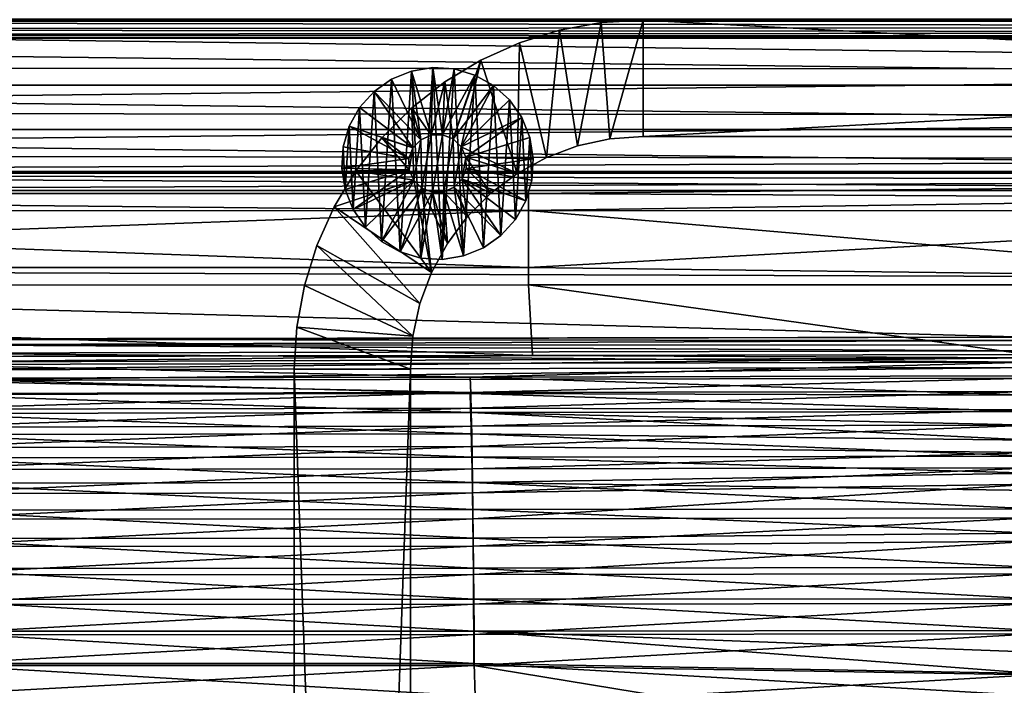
# Model space of a CAD drawing. Header units: metres. Extents: x -901 to 901, y -486 to 401.
# Tile 298 of 366: x 263 to 432, y 226 to 340. Entities that reach past the tile are written whole.
import ezdxf

# ---------------------------------------------------------------- set-up
doc = ezdxf.new("R2010")
doc.units = ezdxf.units.M

msp = doc.modelspace()

# ---------------------------------------------------------------- linework, layer by layer
at = {"layer": 'top0'}
for points in [[(0.734328, 339.827301, -29.544678), (699.821045, 339.827301, -29.544678), (0.734328, 389.60788, -0.803848)], [(699.821045, 339.827301, -29.544678), (700.734314, 389.60788, -0.803848), (0.734328, 389.60788, -0.803848)], [(699.821045, 340.363281, -33.032032), (699.821045, 339.873474, -34.248688), (0.734328, 340.140503, -33.411907)], [(0.734328, 340.140503, -33.411907), (699.821045, 339.873474, -34.248688), (0.734328, 339.873474, -34.248688)], [(0.734328, 331.784698, -85.378685), (0.734328, 339.873474, -34.248688), (665.571472, 331.578125, -86.723228)], [(0.734328, 339.873474, -34.248688), (699.821045, 339.873474, -34.248688), (665.571472, 331.578125, -86.723228)], [(699.821045, 338.761719, -30.328711), (0.734328, 339.827301, -29.544678), (0.734328, 338.448273, -30.640034)], [(699.821045, 338.761719, -30.328711), (699.821045, 339.827301, -29.544678), (0.734328, 339.827301, -29.544678)], [(699.821045, 337.89444, -31.327679), (699.821045, 338.761719, -30.328711), (0.734328, 338.448273, -30.640034)], [(699.821045, 337.89444, -31.327679), (0.734328, 338.448273, -30.640034), (0.734328, 337.447784, -32.089329)], [(699.821045, 337.267792, -32.492775), (699.821045, 337.89444, -31.327679), (0.734328, 337.447784, -32.089329)], [(699.821045, 337.267792, -32.492775), (0.734328, 337.447784, -32.089329), (0.734328, 336.912384, -33.767075)], [(699.821045, 336.912384, -33.767075), (699.821045, 337.267792, -32.492775), (0.734328, 336.912384, -33.767075)], [(699.821045, 336.912384, -33.767075), (0.734328, 336.912384, -33.767075), (666.453735, 328.820679, -84.915321)], [(0.734328, 336.912384, -33.767075), (0.734328, 328.82077, -84.914734), (666.453735, 328.820679, -84.915321)], [(0.734328, 331.784698, -85.378685), (665.571472, 331.578125, -86.723228), (0.734328, 324.139069, -136.580261)], [(665.571472, 331.578125, -86.723228), (630.554199, 323.576904, -140.468933), (0.734328, 324.139069, -136.580261)], [(666.453735, 328.820679, -84.915321), (0.734328, 328.82077, -84.914734), (633.091248, 321.170898, -136.144333)], [(0.734328, 328.82077, -84.914734), (0.734328, 321.171021, -136.143509), (633.091248, 321.170898, -136.144333)], [(0.734328, 324.139069, -136.580261), (630.554199, 323.576904, -140.468933), (0.734328, 316.937622, -187.84668)], [(630.554199, 323.576904, -140.468933), (595.541077, 316.06485, -194.287888), (0.734328, 316.937622, -187.84668)], [(633.091248, 321.170898, -136.144333), (0.734328, 321.171021, -136.143509), (599.733826, 313.965912, -187.435684)], [(0.734328, 321.171021, -136.143509), (0.734328, 313.966003, -187.435089), (599.733826, 313.965912, -187.435684)], [(0.734328, 316.937622, -187.84668), (595.541077, 316.06485, -194.287888), (0.734328, 313.707611, -211.955231)], [(595.541077, 316.06485, -194.287888), (584.056824, 313.707733, -211.954468), (0.734328, 313.707611, -211.955231)], [(599.733826, 313.965912, -187.435684), (0.734328, 313.966003, -187.435089), (584.056824, 310.73349, -211.562149)], [(0.734328, 313.966003, -187.435089), (0.734328, 310.733368, -211.562912), (584.056824, 310.73349, -211.562149)], [(0.734328, 313.707611, -211.955231), (584.056824, 313.707733, -211.954468), (578.034119, 312.492645, -221.222198)], [(578.034119, 312.492645, -221.222198), (0.734328, 310.181213, -239.17215), (0.734328, 313.707611, -211.955231)], [(350.282684, 310.181213, -239.17215), (0.734328, 310.181213, -239.17215), (578.034119, 312.492645, -221.222198)], [(560.528931, 309.042908, -248.173615), (350.282684, 310.181213, -239.17215), (578.034119, 312.492645, -221.222198)], [(584.056824, 310.73349, -211.562149), (0.734328, 310.733368, -211.562912), (350.282684, 307.274475, -238.791977)], [(0.734328, 310.733368, -211.562912), (0.734328, 307.200958, -238.782623), (350.282684, 307.274475, -238.791977)], [(0.734328, 297.506622, -341.928955), (0.734328, 310.181213, -239.17215), (350.282684, 297.506622, -341.928955)], [(0.734328, 310.181213, -239.17215), (350.282684, 310.181213, -239.17215), (350.282684, 297.506622, -341.928955)], [(566.378906, 307.201416, -238.782684), (584.056824, 310.73349, -211.562149), (350.282684, 307.274475, -238.791977)], [(350.282684, 297.506622, -341.928955), (350.282684, 310.181213, -239.17215), (560.528931, 309.042908, -248.173615)], [(490.487152, 295.774933, -356.032349), (350.282684, 297.506622, -341.928955), (560.528931, 309.042908, -248.173615)], [(350.282684, 307.274475, -238.791977), (0.734328, 307.200958, -238.782623), (0.734328, 294.452484, -341.553772)], [(0.734328, 294.452484, -341.553772), (350.282684, 294.523712, -341.562531), (350.282684, 307.274475, -238.791977)], [(350.282684, 294.523712, -341.562531), (499.646088, 294.489014, -341.558258), (350.282684, 307.274475, -238.791977)], [(350.282684, 307.274475, -238.791977), (499.646088, 294.489014, -341.558258), (566.378906, 307.201416, -238.782684)], [(0.734328, 284.889893, -444.684113), (0.734328, 297.506622, -341.928955), (436.16037, 285.503845, -439.683838)], [(436.16037, 285.503845, -439.683838), (0.734328, 297.506622, -341.928955), (490.487152, 295.774933, -356.032349)], [(0.734328, 297.506622, -341.928955), (350.282684, 297.506622, -341.928955), (490.487152, 295.774933, -356.032349)], [(350.97168, 282.3349, -440.876343), (350.282684, 294.523712, -341.562531), (0.734328, 294.452484, -341.553772)], [(0.734328, 281.912231, -444.318481), (350.97168, 282.3349, -440.876343), (0.734328, 294.452484, -341.553772)], [(350.97168, 282.3349, -440.876343), (436.16037, 282.526184, -439.318207), (350.282684, 294.523712, -341.562531)], [(436.16037, 282.526184, -439.318207), (499.646088, 294.489014, -341.558258), (350.282684, 294.523712, -341.562531)], [(243.830444, 285.09613, -443.004456), (0.734328, 284.889893, -444.684113), (436.16037, 285.503845, -439.683838)], [(243.715302, 284.163269, -448.52597), (243.830444, 285.09613, -443.004456), (436.232239, 284.926239, -443.441681)], [(436.232239, 284.926239, -443.441681), (436.302429, 284.139862, -447.084656), (243.715302, 284.163269, -448.52597)], [(243.830444, 285.09613, -443.004456), (436.16037, 285.503845, -439.683838), (436.232239, 284.926239, -443.441681)], [(243.79866, 282.737122, -453.956512), (243.715302, 284.163269, -448.52597), (436.372101, 283.138306, -450.674438)], [(243.715302, 284.163269, -448.52597), (436.302429, 284.139862, -447.084656), (436.372101, 283.138306, -450.674438)], [(243.79866, 282.737122, -453.956512), (436.372101, 283.138306, -450.674438), (436.476196, 281.219116, -455.983551)], [(0.734328, 281.912231, -444.318481), (51.480598, 281.912231, -444.318481), (350.97168, 282.3349, -440.876343)], [(51.480598, 281.912231, -444.318481), (126.357697, 281.947998, -444.027191), (350.97168, 282.3349, -440.876343)], [(350.97168, 282.3349, -440.876343), (126.357697, 281.947998, -444.027191), (201.232605, 282.042908, -443.254211)], [(350.97168, 282.3349, -440.876343), (201.232605, 282.042908, -443.254211), (243.720795, 281.230286, -447.896118)], [(350.97168, 282.3349, -440.876343), (243.720795, 281.230286, -447.896118), (436.228851, 281.975739, -442.898987)], [(436.228851, 281.975739, -442.898987), (243.720795, 281.230286, -447.896118), (243.800186, 279.872375, -453.066772)], [(243.880829, 280.831604, -459.247711), (243.79866, 282.737122, -453.956512), (436.476196, 281.219116, -455.983551)], [(436.361969, 280.273895, -449.782867), (436.228851, 281.975739, -442.898987), (243.800186, 279.872375, -453.066772)], [(243.880829, 280.831604, -459.247711), (436.476196, 281.219116, -455.983551), (340.261688, 278.630859, -462.819794)], [(436.476196, 281.219116, -455.983551), (436.577698, 278.829712, -461.098785), (340.261688, 278.630859, -462.819794)], [(436.16037, 282.526184, -439.318207), (350.97168, 282.3349, -440.876343), (436.228851, 281.975739, -442.898987)], [(436.361969, 280.273895, -449.782867), (243.800186, 279.872375, -453.066772), (243.878418, 278.058044, -458.104736)], [(436.46106, 278.446533, -454.837891), (436.361969, 280.273895, -449.782867), (243.878418, 278.058044, -458.104736)], [(243.880829, 280.831604, -459.247711), (340.261688, 278.630859, -462.819794), (243.961014, 278.460907, -464.348206)], [(436.46106, 278.446533, -454.837891), (243.878418, 278.058044, -458.104736), (340.249023, 275.971863, -461.430695)], [(340.249023, 275.971863, -461.430695), (243.878418, 278.058044, -458.104736), (243.954758, 275.800812, -462.961151)], [(243.961014, 278.460907, -464.348206), (340.261688, 278.630859, -462.819794), (340.352875, 275.800964, -467.68927)], [(244.038452, 275.641632, -469.209625), (243.961014, 278.460907, -464.348206), (340.352875, 275.800964, -467.68927)], [(436.557739, 276.171478, -459.708313), (436.46106, 278.446533, -454.837891), (340.249023, 275.971863, -461.430695)], [(340.261688, 278.630859, -462.819794), (436.577698, 278.829712, -461.098785), (436.690247, 275.525116, -466.688812)], [(340.352875, 275.800964, -467.68927), (340.261688, 278.630859, -462.819794), (436.690247, 275.525116, -466.688812)], [(436.557739, 276.171478, -459.708313), (340.249023, 275.971863, -461.430695), (340.335846, 273.277374, -466.067139)], [(436.664856, 273.025452, -465.030182), (436.557739, 276.171478, -459.708313), (340.335846, 273.277374, -466.067139)], [(340.249023, 275.971863, -461.430695), (243.954758, 275.800812, -462.961151), (244.028503, 273.116455, -467.589935)], [(340.335846, 273.277374, -466.067139), (340.249023, 275.971863, -461.430695), (244.028503, 273.116455, -467.589935)], [(244.038452, 275.641632, -469.209625), (340.352875, 275.800964, -467.68927), (340.440094, 272.546661, -472.281403)], [(244.112579, 272.399597, -473.795319), (244.038452, 275.641632, -469.209625), (340.440094, 272.546661, -472.281403)], [(340.440094, 272.546661, -472.281403), (340.352875, 275.800964, -467.68927), (436.769562, 272.730377, -470.571411)], [(340.352875, 275.800964, -467.68927), (436.690247, 275.525116, -466.688812), (436.769562, 272.730377, -470.571411)], [(340.335846, 273.277374, -466.067139), (244.028503, 273.116455, -467.589935), (244.099075, 270.029572, -471.956146)], [(340.418884, 270.178833, -470.439514), (340.335846, 273.277374, -466.067139), (244.099075, 270.029572, -471.956146)], [(436.664856, 273.025452, -465.030182), (340.335846, 273.277374, -466.067139), (340.418884, 270.178833, -470.439514)], [(436.740387, 270.364044, -468.727631), (436.664856, 273.025452, -465.030182), (340.418884, 270.178833, -470.439514)], [(436.769562, 272.730377, -470.571411), (436.828918, 270.352386, -473.442017), (340.440094, 272.546661, -472.281403)], [(244.112579, 272.399597, -473.795319), (340.440094, 272.546661, -472.281403), (340.522736, 268.896362, -476.562286)], [(244.182816, 268.762939, -478.071625), (244.112579, 272.399597, -473.795319), (340.522736, 268.896362, -476.562286)], [(340.522736, 268.896362, -476.562286), (340.440094, 272.546661, -472.281403), (436.885895, 267.807922, -476.166229)], [(340.440094, 272.546661, -472.281403), (436.828918, 270.352386, -473.442017), (436.885895, 267.807922, -476.166229)], [(340.418884, 270.178833, -470.439514), (244.099075, 270.029572, -471.956146), (244.165955, 266.566956, -476.027802)], [(340.497589, 266.703217, -474.515503), (340.418884, 270.178833, -470.439514), (244.165955, 266.566956, -476.027802)], [(436.740387, 270.364044, -468.727631), (340.418884, 270.178833, -470.439514), (340.497589, 266.703217, -474.515503)], [(436.851135, 265.679138, -474.052673), (436.740387, 270.364044, -468.727631), (340.497589, 266.703217, -474.515503)], [(244.182816, 268.762939, -478.071625), (340.522736, 268.896362, -476.562286), (340.600128, 264.878418, -480.498047)], [(244.248611, 264.759766, -482.004822), (244.182816, 268.762939, -478.071625), (340.600128, 264.878418, -480.498047)], [(340.600128, 264.878418, -480.498047), (340.522736, 268.896362, -476.562286), (436.941589, 265.041138, -478.792328)], [(340.522736, 268.896362, -476.562286), (436.885895, 267.807922, -476.166229), (436.941589, 265.041138, -478.792328)], [(340.497589, 266.703217, -474.515503), (244.165955, 266.566956, -476.027802), (244.228607, 262.755341, -479.772766)], [(340.571289, 262.877563, -478.262939), (340.497589, 266.703217, -474.515503), (244.228607, 262.755341, -479.772766)], [(436.851135, 265.679138, -474.052673), (340.497589, 266.703217, -474.515503), (340.571289, 262.877563, -478.262939)], [(244.248611, 264.759766, -482.004822), (340.600128, 264.878418, -480.498047), (340.671661, 260.522583, -484.056396)], [(244.309448, 260.419617, -485.562805), (244.248611, 264.759766, -482.004822), (340.671661, 260.522583, -484.056396)], [(436.904205, 263.042786, -476.555084), (436.851135, 265.679138, -474.052673), (340.571289, 262.877563, -478.262939)], [(340.600128, 264.878418, -480.498047), (436.941589, 265.041138, -478.792328), (436.994354, 262.11969, -481.24527)], [(340.671661, 260.522583, -484.056396), (340.600128, 264.878418, -480.498047), (436.994354, 262.11969, -481.24527)], [(340.571289, 262.877563, -478.262939), (244.228607, 262.755341, -479.772766), (244.28653, 258.622925, -483.160461)], [(340.639374, 258.730194, -481.65097), (340.571289, 262.877563, -478.262939), (244.28653, 258.622925, -483.160461)], [(436.904205, 263.042786, -476.555084), (340.571289, 262.877563, -478.262939), (340.639374, 258.730194, -481.65097)], [(436.954468, 260.258942, -478.892395), (436.904205, 263.042786, -476.555084), (340.639374, 258.730194, -481.65097)], [(436.994354, 262.11969, -481.24527), (437.042938, 259.125793, -483.466339), (340.671661, 260.522583, -484.056396)], [(244.309448, 260.419617, -485.562805), (340.671661, 260.522583, -484.056396), (340.736786, 255.864273, -487.211304)], [(244.364883, 255.777634, -488.719666), (244.309448, 260.419617, -485.562805), (340.736786, 255.864273, -487.211304)], [(436.954468, 260.258942, -478.892395), (340.639374, 258.730194, -481.65097), (340.701385, 254.294815, -484.654907)], [(340.736786, 255.864273, -487.211304), (340.671661, 260.522583, -484.056396), (437.088409, 256.005157, -485.505524)], [(340.671661, 260.522583, -484.056396), (437.042938, 259.125793, -483.466339), (437.088409, 256.005157, -485.505524)], [(437.043976, 254.439224, -482.946991), (436.954468, 260.258942, -478.892395), (340.701385, 254.294815, -484.654907)], [(340.639374, 258.730194, -481.65097), (244.28653, 258.622925, -483.160461), (244.33931, 254.203079, -486.16626)], [(340.701385, 254.294815, -484.654907), (340.639374, 258.730194, -481.65097), (244.33931, 254.203079, -486.16626)], [(244.364883, 255.777634, -488.719666), (340.736786, 255.864273, -487.211304), (340.795013, 250.940292, -489.938324)], [(244.414459, 250.8703, -491.45105), (244.364883, 255.777634, -488.719666), (340.795013, 250.940292, -489.938324)], [(340.736786, 255.864273, -487.211304), (437.088409, 256.005157, -485.505524), (437.141937, 251.831802, -487.844757)], [(340.795013, 250.940292, -489.938324), (340.736786, 255.864273, -487.211304), (437.141937, 251.831802, -487.844757)], [(340.701385, 254.294815, -484.654907), (244.33931, 254.203079, -486.16626), (244.38652, 249.530594, -488.766907)], [(340.756836, 249.606476, -487.251404), (340.701385, 254.294815, -484.654907), (244.38652, 249.530594, -488.766907)], [(437.043976, 254.439224, -482.946991), (340.701385, 254.294815, -484.654907), (340.756836, 249.606476, -487.251404)], [(437.094971, 250.464935, -485.174652), (437.043976, 254.439224, -482.946991), (340.756836, 249.606476, -487.251404)], [(244.414459, 250.8703, -491.45105), (340.795013, 250.940292, -489.938324), (340.845825, 245.78743, -492.212982)], [(244.457764, 245.734116, -493.732574), (244.414459, 250.8703, -491.45105), (340.845825, 245.78743, -492.212982)], [(340.795013, 250.940292, -489.938324), (437.141937, 251.831802, -487.844757), (437.205383, 245.904312, -490.498169)], [(340.845825, 245.78743, -492.212982), (340.795013, 250.940292, -489.938324), (437.205383, 245.904312, -490.498169)], [(340.756836, 249.606476, -487.251404), (244.38652, 249.530594, -488.766907), (244.42775, 244.640213, -490.93927)], [(340.805206, 244.700211, -489.417236), (340.756836, 249.606476, -487.251404), (244.42775, 244.640213, -490.93927)], [(437.094971, 250.464935, -485.174652), (340.756836, 249.606476, -487.251404), (340.805206, 244.700211, -489.417236)], [(437.155365, 244.821793, -487.700714), (437.094971, 250.464935, -485.174652), (340.805206, 244.700211, -489.417236)], [(244.457764, 245.734116, -493.732574), (340.845825, 245.78743, -492.212982), (340.888763, 240.44519, -494.01355)], [(244.494415, 240.408295, -495.542542), (244.457764, 245.734116, -493.732574), (340.888763, 240.44519, -494.01355)], [(340.845825, 245.78743, -492.212982), (437.205383, 245.904312, -490.498169), (437.251465, 240.551544, -492.295929)], [(340.888763, 240.44519, -494.01355), (340.845825, 245.78743, -492.212982), (437.251465, 240.551544, -492.295929)], [(340.805206, 244.700211, -489.417236), (244.42775, 244.640213, -490.93927), (244.462646, 239.569275, -492.662598)], [(340.846069, 239.613632, -491.131592), (340.805206, 244.700211, -489.417236), (244.462646, 239.569275, -492.662598)], [(437.155365, 244.821793, -487.700714), (340.805206, 244.700211, -489.417236), (340.846069, 239.613632, -491.131592)], [(437.199249, 239.725189, -489.412476), (437.155365, 244.821793, -487.700714), (340.846069, 239.613632, -491.131592)], [(340.888763, 240.44519, -494.01355), (437.251465, 240.551544, -492.295929), (437.288696, 235.059128, -493.604736)], [(340.846069, 239.613632, -491.131592), (244.462646, 239.569275, -492.662598), (244.490936, 234.365265, -493.926178)], [(340.87915, 234.394608, -492.38385), (340.846069, 239.613632, -491.131592), (244.490936, 234.365265, -493.926178)], [(244.494415, 240.408295, -495.542542), (340.888763, 240.44519, -494.01355), (340.923492, 234.963837, -495.328735)], [(244.524124, 234.942719, -496.869629), (244.494415, 240.408295, -495.542542), (340.923492, 234.963837, -495.328735)], [(437.199249, 239.725189, -489.412476), (340.846069, 239.613632, -491.131592), (340.87915, 234.394608, -492.38385)], [(437.234711, 234.495636, -490.6586), (437.199249, 239.725189, -489.412476), (340.87915, 234.394608, -492.38385)], [(340.923492, 234.963837, -495.328735), (340.888763, 240.44519, -494.01355), (437.288696, 235.059128, -493.604736)], [(340.87915, 234.394608, -492.38385), (244.490936, 234.365265, -493.926178), (244.512421, 229.078262, -494.721771)], [(340.904205, 229.093536, -493.165802), (340.87915, 234.394608, -492.38385), (244.512421, 229.078262, -494.721771)], [(244.524124, 234.942719, -496.869629), (340.923492, 234.963837, -495.328735), (340.949799, 229.396317, -496.149994)], [(244.546692, 229.389984, -497.7052), (244.524124, 234.942719, -496.869629), (340.949799, 229.396317, -496.149994)], [(437.234711, 234.495636, -490.6586), (340.87915, 234.394608, -492.38385), (340.904205, 229.093536, -493.165802)], [(437.268097, 227.462662, -491.574097), (437.234711, 234.495636, -490.6586), (340.904205, 229.093536, -493.165802)], [(437.288696, 235.059128, -493.604736), (437.308258, 231.378738, -494.195465), (340.923492, 234.963837, -495.328735)], [(340.949799, 229.396317, -496.149994), (340.923492, 234.963837, -495.328735), (437.323761, 227.669739, -494.566437)], [(340.923492, 234.963837, -495.328735), (437.308258, 231.378738, -494.195465), (437.323761, 227.669739, -494.566437)], [(340.904205, 229.093536, -493.165802), (244.512421, 229.078262, -494.721771), (244.527115, 223.826401, -495.064453)], [(372.984802, 223.770142, -492.901215), (340.904205, 229.093536, -493.165802), (244.527115, 223.826401, -495.064453)], [(340.949799, 229.396317, -496.149994), (341.090759, 223.79567, -496.466583), (244.546692, 229.389984, -497.7052)], [(341.090759, 223.79567, -496.466583), (244.761276, 223.802536, -498.037628), (244.546692, 229.389984, -497.7052)], [(437.268097, 227.462662, -491.574097), (340.904205, 229.093536, -493.165802), (372.984802, 223.770142, -492.901215)], [(437.323761, 227.669739, -494.566437), (437.335358, 223.870071, -494.717072), (340.949799, 229.396317, -496.149994)], [(437.335358, 223.870071, -494.717072), (341.090759, 223.79567, -496.466583), (340.949799, 229.396317, -496.149994)], [(437.279114, 223.842056, -491.717743), (437.268097, 227.462662, -491.574097), (372.984802, 223.770142, -492.901215)]]:
    msp.add_3dface(points, dxfattribs=at)
at = {"layer": 'top0123'}
for points in [[(355.631134, 338.256531, -540), (362.757874, 339.562561, -540), (358.720764, 318.37973, -540)], [(355.631134, 338.256531, -520), (362.757874, 339.562561, -520), (355.631134, 338.256531, -540)], [(362.757874, 339.562561, -520), (362.757874, 339.562561, -540), (355.631134, 338.256531, -540)], [(362.757874, 339.562561, -520), (355.631134, 338.256531, -520), (358.720764, 318.37973, -520)], [(362.757874, 339.562561, -540), (364.297455, 319.592865, -540), (358.720764, 318.37973, -540)], [(364.297455, 319.592865, -520), (362.757874, 339.562561, -520), (358.720764, 318.37973, -520)], [(362.757874, 339.562561, -540), (369.990051, 339.999969, -540), (364.297455, 319.592865, -540)], [(362.757874, 339.562561, -520), (369.990051, 339.999969, -520), (362.757874, 339.562561, -540)], [(369.990051, 339.999969, -520), (369.990051, 339.999969, -540), (362.757874, 339.562561, -540)], [(369.990051, 339.999969, -520), (362.757874, 339.562561, -520), (364.297455, 319.592865, -520)], [(369.990051, 339.999969, -540), (369.990051, 320, -540), (364.297455, 319.592865, -540)], [(369.990051, 320, -520), (369.990051, 339.999969, -520), (364.297455, 319.592865, -520)], [(369.990051, 320, -540), (369.990051, 339.999969, -540), (745.137268, 319.999969, -540)], [(369.990051, 339.999969, -540), (745.137268, 339.999969, -540), (745.137268, 319.999969, -540)], [(369.990051, 339.999969, -520), (745.137268, 339.999969, -520), (369.990051, 339.999969, -540)], [(745.137268, 339.999969, -520), (745.137268, 339.999969, -540), (369.990051, 339.999969, -540)], [(745.137268, 319.999969, -520), (745.137268, 339.999969, -520), (369.990051, 320, -520)], [(745.137268, 339.999969, -520), (369.990051, 339.999969, -520), (369.990051, 320, -520)], [(348.713776, 336.100983, -540), (355.631134, 338.256531, -540), (353.373474, 316.385284, -540)], [(348.713776, 336.100983, -520), (355.631134, 338.256531, -520), (348.713776, 336.100983, -540)], [(355.631134, 338.256531, -520), (355.631134, 338.256531, -540), (348.713776, 336.100983, -540)], [(355.631134, 338.256531, -520), (348.713776, 336.100983, -520), (353.373474, 316.385284, -520)], [(355.631134, 338.256531, -540), (358.720764, 318.37973, -540), (353.373474, 316.385284, -540)], [(358.720764, 318.37973, -520), (355.631134, 338.256531, -520), (353.373474, 316.385284, -520)], [(342.106659, 333.12738, -540), (348.713776, 336.100983, -540), (348.364441, 313.650146, -540)], [(342.106659, 333.12738, -520), (348.713776, 336.100983, -520), (342.106659, 333.12738, -540)], [(348.713776, 336.100983, -520), (348.713776, 336.100983, -540), (342.106659, 333.12738, -540)], [(348.713776, 336.100983, -520), (342.106659, 333.12738, -520), (348.364441, 313.650146, -520)], [(348.713776, 336.100983, -540), (353.373474, 316.385284, -540), (348.364441, 313.650146, -540)], [(353.373474, 316.385284, -520), (348.713776, 336.100983, -520), (348.364441, 313.650146, -520)], [(335.906189, 329.379059, -540), (342.106659, 333.12738, -540), (337.321014, 319.572021, -540)], [(335.906189, 329.379059, -520), (342.106659, 333.12738, -520), (335.906189, 329.379059, -540)], [(342.106659, 333.12738, -520), (342.106659, 333.12738, -540), (335.906189, 329.379059, -540)], [(342.106659, 333.12738, -520), (335.906189, 329.379059, -520), (337.321014, 319.572021, -520)], [(337.321014, 319.572021, -540), (342.106659, 333.12738, -540), (338.730194, 318.223022, -540)], [(342.106659, 333.12738, -520), (337.321014, 319.572021, -520), (338.730194, 318.223022, -520)], [(342.106659, 333.12738, -540), (348.364441, 313.650146, -540), (338.730194, 318.223022, -540)], [(348.364441, 313.650146, -520), (342.106659, 333.12738, -520), (338.730194, 318.223022, -520)], [(330.165863, 331.238647, -630.000183), (326.74353, 329.846008, -630.000183), (330.165863, 331.238647, -595.000183)], [(326.74353, 329.846008, -630.000183), (326.74353, 329.846008, -595.000183), (330.165863, 331.238647, -595.000183)], [(330.165863, 331.238647, -630.000183), (328.225555, 300.151001, -630.000183), (326.74353, 329.846008, -630.000183)], [(330.165863, 331.238647, -595.000183), (326.74353, 329.846008, -595.000183), (331.767059, 319.450836, -595)], [(331.769531, 299.106018, -630.000183), (328.225555, 300.151001, -630.000183), (330.165863, 331.238647, -630.000183)], [(333.812256, 331.834839, -630.000183), (330.165863, 331.238647, -630.000183), (333.812256, 331.834839, -595.000183)], [(330.165863, 331.238647, -630.000183), (330.165863, 331.238647, -595.000183), (333.812256, 331.834839, -595.000183)], [(333.812256, 331.834839, -630.000183), (331.769531, 299.106018, -630.000183), (330.165863, 331.238647, -630.000183)], [(333.812256, 331.834839, -595.000183), (330.165863, 331.238647, -595.000183), (333.552612, 320.236481, -595)], [(333.552612, 320.236481, -595), (330.165863, 331.238647, -595.000183), (331.767059, 319.450836, -595)], [(335.457184, 298.875854, -630.000183), (331.769531, 299.106018, -630.000183), (333.812256, 331.834839, -630.000183)], [(335.502899, 320.279053, -595), (333.812256, 331.834839, -595.000183), (333.552612, 320.236481, -595)], [(337.499908, 331.604675, -630.000183), (333.812256, 331.834839, -630.000183), (337.499908, 331.604675, -595.000183)], [(333.812256, 331.834839, -630.000183), (333.812256, 331.834839, -595.000183), (337.499908, 331.604675, -595.000183)], [(337.499908, 331.604675, -630.000183), (335.457184, 298.875854, -630.000183), (333.812256, 331.834839, -630.000183)], [(335.502899, 320.279053, -595), (337.499908, 331.604675, -595.000183), (333.812256, 331.834839, -595.000183)], [(339.103577, 299.472046, -630.000183), (335.457184, 298.875854, -630.000183), (337.499908, 331.604675, -630.000183)], [(341.043884, 330.559723, -595.000183), (337.499908, 331.604675, -595.000183), (335.502899, 320.279053, -595)], [(337.321014, 319.572021, -595), (341.043884, 330.559723, -595.000183), (335.502899, 320.279053, -595)], [(344.266479, 328.752319, -595.000183), (341.043884, 330.559723, -595.000183), (337.321014, 319.572021, -595)], [(341.043884, 330.559723, -630.000183), (337.499908, 331.604675, -630.000183), (341.043884, 330.559723, -595.000183)], [(337.499908, 331.604675, -630.000183), (337.499908, 331.604675, -595.000183), (341.043884, 330.559723, -595.000183)], [(341.043884, 330.559723, -630.000183), (339.103577, 299.472046, -630.000183), (337.499908, 331.604675, -630.000183)], [(342.525909, 300.864685, -630.000183), (339.103577, 299.472046, -630.000183), (341.043884, 330.559723, -630.000183)], [(344.266479, 328.752319, -630.000183), (341.043884, 330.559723, -630.000183), (344.266479, 328.752319, -595.000183)], [(341.043884, 330.559723, -630.000183), (341.043884, 330.559723, -595.000183), (344.266479, 328.752319, -595.000183)], [(344.266479, 328.752319, -630.000183), (342.525909, 300.864685, -630.000183), (341.043884, 330.559723, -630.000183)], [(326.74353, 329.846008, -630.000183), (323.716919, 327.726746, -630.000183), (326.74353, 329.846008, -595.000183)], [(323.716919, 327.726746, -630.000183), (323.716919, 327.726746, -595.000183), (326.74353, 329.846008, -595.000183)], [(326.74353, 329.846008, -630.000183), (325.00296, 301.958374, -630.000183), (323.716919, 327.726746, -630.000183)], [(331.767059, 319.450836, -595), (326.74353, 329.846008, -595.000183), (323.716919, 327.726746, -595.000183)], [(328.225555, 300.151001, -630.000183), (325.00296, 301.958374, -630.000183), (326.74353, 329.846008, -630.000183)], [(330.202698, 324.910645, -540), (335.906189, 329.379059, -540), (333.552612, 320.236481, -540)], [(330.202698, 324.910645, -520), (335.906189, 329.379059, -520), (330.202698, 324.910645, -540)], [(335.906189, 329.379059, -520), (335.906189, 329.379059, -540), (330.202698, 324.910645, -540)], [(335.906189, 329.379059, -520), (330.202698, 324.910645, -520), (333.552612, 320.236481, -520)], [(335.906189, 329.379059, -540), (335.502899, 320.279053, -540), (333.552612, 320.236481, -540)], [(335.502899, 320.279053, -520), (335.906189, 329.379059, -520), (333.552612, 320.236481, -520)], [(335.502899, 320.279053, -540), (335.906189, 329.379059, -540), (337.321014, 319.572021, -540)], [(335.906189, 329.379059, -520), (335.502899, 320.279053, -520), (337.321014, 319.572021, -520)], [(338.730194, 318.223022, -595), (344.266479, 328.752319, -595.000183), (337.321014, 319.572021, -595)], [(338.730194, 318.223022, -595), (347.006104, 326.273163, -595.000183), (344.266479, 328.752319, -595.000183)], [(345.552551, 302.983978, -630.000183), (342.525909, 300.864685, -630.000183), (344.266479, 328.752319, -630.000183)], [(347.006104, 326.273163, -630.000183), (344.266479, 328.752319, -630.000183), (347.006104, 326.273163, -595.000183)], [(344.266479, 328.752319, -630.000183), (344.266479, 328.752319, -595.000183), (347.006104, 326.273163, -595.000183)], [(347.006104, 326.273163, -630.000183), (345.552551, 302.983978, -630.000183), (344.266479, 328.752319, -630.000183)], [(323.716919, 327.726746, -630.000183), (321.237732, 324.987122, -630.000183), (323.716919, 327.726746, -595.000183)], [(321.237732, 324.987122, -630.000183), (321.237732, 324.987122, -595.000183), (323.716919, 327.726746, -595.000183)], [(323.716919, 327.726746, -630.000183), (322.263336, 304.437531, -630.000183), (321.237732, 324.987122, -630.000183)], [(323.716919, 327.726746, -595.000183), (321.237732, 324.987122, -595.000183), (330.41806, 318.041656, -595)], [(325.00296, 301.958374, -630.000183), (322.263336, 304.437531, -630.000183), (323.716919, 327.726746, -630.000183)], [(331.767059, 319.450836, -595), (323.716919, 327.726746, -595.000183), (330.41806, 318.041656, -595)], [(349.125366, 323.246552, -595.000183), (347.006104, 326.273163, -595.000183), (338.730194, 318.223022, -595)], [(348.031708, 305.723572, -630.000183), (345.552551, 302.983978, -630.000183), (347.006104, 326.273163, -630.000183)], [(349.125366, 323.246552, -630.000183), (347.006104, 326.273163, -630.000183), (349.125366, 323.246552, -595.000183)], [(347.006104, 326.273163, -630.000183), (347.006104, 326.273163, -595.000183), (349.125366, 323.246552, -595.000183)], [(349.125366, 323.246552, -630.000183), (348.031708, 305.723572, -630.000183), (347.006104, 326.273163, -630.000183)], [(321.237732, 324.987122, -630.000183), (319.430359, 321.764526, -630.000183), (321.237732, 324.987122, -595.000183)], [(319.430359, 321.764526, -630.000183), (319.430359, 321.764526, -595.000183), (321.237732, 324.987122, -595.000183)], [(321.237732, 324.987122, -630.000183), (320.144073, 307.464172, -630.000183), (319.430359, 321.764526, -630.000183)], [(330.41806, 318.041656, -595), (321.237732, 324.987122, -595.000183), (319.430359, 321.764526, -595.000183)], [(322.263336, 304.437531, -630.000183), (320.144073, 307.464172, -630.000183), (321.237732, 324.987122, -630.000183)], [(325.079407, 319.787384, -540), (330.202698, 324.910645, -540), (330.41806, 318.041656, -540)], [(325.079407, 319.787384, -520), (330.202698, 324.910645, -520), (325.079407, 319.787384, -540)], [(330.202698, 324.910645, -520), (330.202698, 324.910645, -540), (325.079407, 319.787384, -540)], [(330.202698, 324.910645, -520), (325.079407, 319.787384, -520), (330.41806, 318.041656, -520)], [(330.41806, 318.041656, -540), (330.202698, 324.910645, -540), (331.767059, 319.450836, -540)], [(330.202698, 324.910645, -540), (333.552612, 320.236481, -540), (331.767059, 319.450836, -540)], [(333.552612, 320.236481, -520), (330.202698, 324.910645, -520), (331.767059, 319.450836, -520)], [(330.202698, 324.910645, -520), (330.41806, 318.041656, -520), (331.767059, 319.450836, -520)], [(339.515869, 316.437469, -595), (349.125366, 323.246552, -595.000183), (338.730194, 318.223022, -595)], [(339.515869, 316.437469, -595), (350.518036, 319.824219, -595.000183), (349.125366, 323.246552, -595.000183)], [(349.839081, 308.946167, -630.000183), (348.031708, 305.723572, -630.000183), (349.125366, 323.246552, -630.000183)], [(350.518036, 319.824219, -630.000183), (349.125366, 323.246552, -630.000183), (350.518036, 319.824219, -595.000183)], [(349.125366, 323.246552, -630.000183), (349.125366, 323.246552, -595.000183), (350.518036, 319.824219, -595.000183)], [(350.518036, 319.824219, -630.000183), (349.839081, 308.946167, -630.000183), (349.125366, 323.246552, -630.000183)], [(319.430359, 321.764526, -630.000183), (318.385406, 318.220551, -630.000183), (319.430359, 321.764526, -595.000183)], [(318.385406, 318.220551, -630.000183), (318.385406, 318.220551, -595.000183), (319.430359, 321.764526, -595.000183)], [(319.430359, 321.764526, -630.000183), (318.751434, 310.886475, -630.000183), (318.385406, 318.220551, -630.000183)], [(319.430359, 321.764526, -595.000183), (318.385406, 318.220551, -595.000183), (329.711029, 316.223541, -595)], [(320.144073, 307.464172, -630.000183), (318.751434, 310.886475, -630.000183), (319.430359, 321.764526, -630.000183)], [(330.41806, 318.041656, -595), (319.430359, 321.764526, -595.000183), (329.711029, 316.223541, -595)], [(331.767059, 319.450836, -540), (333.552612, 320.236481, -540), (331.767059, 319.450836, -595)], [(333.552612, 320.236481, -540), (333.552612, 320.236481, -595), (331.767059, 319.450836, -595)], [(331.767059, 319.450836, -510), (333.552612, 320.236481, -510), (331.767059, 319.450836, -520)], [(333.552612, 320.236481, -510), (333.552612, 320.236481, -520), (331.767059, 319.450836, -520)], [(333.552612, 320.236481, -510), (331.767059, 319.450836, -510), (331.948425, 311.138702, -510)], [(333.766541, 310.431671, -510), (333.552612, 320.236481, -510), (331.948425, 311.138702, -510)], [(333.552612, 320.236481, -540), (335.502899, 320.279053, -540), (333.552612, 320.236481, -595)], [(335.502899, 320.279053, -540), (335.502899, 320.279053, -595), (333.552612, 320.236481, -595)], [(333.552612, 320.236481, -510), (335.502899, 320.279053, -510), (333.552612, 320.236481, -520)], [(335.502899, 320.279053, -510), (335.502899, 320.279053, -520), (333.552612, 320.236481, -520)], [(335.502899, 320.279053, -510), (333.552612, 320.236481, -510), (333.766541, 310.431671, -510)], [(335.716858, 310.474213, -510), (335.502899, 320.279053, -510), (333.766541, 310.431671, -510)], [(337.321014, 319.572021, -595), (335.502899, 320.279053, -595), (337.321014, 319.572021, -540)], [(335.502899, 320.279053, -595), (335.502899, 320.279053, -540), (337.321014, 319.572021, -540)], [(337.321014, 319.572021, -520), (335.502899, 320.279053, -520), (337.321014, 319.572021, -510)], [(335.502899, 320.279053, -520), (335.502899, 320.279053, -510), (337.321014, 319.572021, -510)], [(337.321014, 319.572021, -510), (335.502899, 320.279053, -510), (335.716858, 310.474213, -510)], [(320.611023, 314.083893, -540), (325.079407, 319.787384, -540), (329.753601, 314.273224, -540)], [(320.611023, 314.083893, -520), (325.079407, 319.787384, -520), (320.611023, 314.083893, -540)], [(325.079407, 319.787384, -520), (325.079407, 319.787384, -540), (320.611023, 314.083893, -540)], [(325.079407, 319.787384, -520), (320.611023, 314.083893, -520), (329.753601, 314.273224, -520)], [(325.079407, 319.787384, -540), (329.711029, 316.223541, -540), (329.753601, 314.273224, -540)], [(329.711029, 316.223541, -540), (325.079407, 319.787384, -540), (330.41806, 318.041656, -540)], [(325.079407, 319.787384, -520), (329.711029, 316.223541, -520), (330.41806, 318.041656, -520)], [(329.711029, 316.223541, -520), (325.079407, 319.787384, -520), (329.753601, 314.273224, -520)], [(330.41806, 318.041656, -540), (331.767059, 319.450836, -540), (330.41806, 318.041656, -595)], [(331.767059, 319.450836, -540), (331.767059, 319.450836, -595), (330.41806, 318.041656, -595)], [(330.41806, 318.041656, -510), (331.767059, 319.450836, -510), (330.41806, 318.041656, -520)], [(331.767059, 319.450836, -510), (331.767059, 319.450836, -520), (330.41806, 318.041656, -520)], [(331.767059, 319.450836, -510), (330.41806, 318.041656, -510), (330.539246, 312.487671, -510)], [(331.948425, 311.138702, -510), (331.767059, 319.450836, -510), (330.539246, 312.487671, -510)], [(337.502411, 311.259888, -510), (337.321014, 319.572021, -510), (335.716858, 310.474213, -510)], [(338.730194, 318.223022, -595), (337.321014, 319.572021, -595), (338.730194, 318.223022, -540)], [(337.321014, 319.572021, -595), (337.321014, 319.572021, -540), (338.730194, 318.223022, -540)], [(338.730194, 318.223022, -520), (337.321014, 319.572021, -520), (338.730194, 318.223022, -510)], [(337.321014, 319.572021, -520), (337.321014, 319.572021, -510), (338.730194, 318.223022, -510)], [(338.730194, 318.223022, -510), (337.321014, 319.572021, -510), (337.502411, 311.259888, -510)], [(351.114197, 316.177795, -595.000183), (350.518036, 319.824219, -595.000183), (339.515869, 316.437469, -595)], [(350.884064, 312.490173, -630.000183), (349.839081, 308.946167, -630.000183), (350.518036, 319.824219, -630.000183)], [(351.114197, 316.177795, -630.000183), (350.518036, 319.824219, -630.000183), (351.114197, 316.177795, -595.000183)], [(350.518036, 319.824219, -630.000183), (350.518036, 319.824219, -595.000183), (351.114197, 316.177795, -595.000183)], [(351.114197, 316.177795, -630.000183), (350.884064, 312.490173, -630.000183), (350.518036, 319.824219, -630.000183)], [(364.297455, 319.592865, -520), (358.720764, 318.37973, -520), (364.297455, 319.592865, -540)], [(358.720764, 318.37973, -520), (358.720764, 318.37973, -540), (364.297455, 319.592865, -540)], [(369.990051, 320, -520), (364.297455, 319.592865, -520), (369.990051, 320, -540)], [(364.297455, 319.592865, -520), (364.297455, 319.592865, -540), (369.990051, 320, -540)], [(369.990051, 320, -520), (369.990051, 320, -540), (745.137268, 319.999969, -520)], [(369.990051, 320, -540), (745.137268, 319.999969, -540), (745.137268, 319.999969, -520)], [(318.155243, 314.532898, -595.000183), (318.385406, 318.220551, -595.000183), (318.155243, 314.532898, -630.000183)], [(318.385406, 318.220551, -595.000183), (318.385406, 318.220551, -630.000183), (318.155243, 314.532898, -630.000183)], [(318.751434, 310.886475, -630.000183), (318.155243, 314.532898, -630.000183), (318.385406, 318.220551, -630.000183)], [(329.711029, 316.223541, -595), (318.385406, 318.220551, -595.000183), (318.155243, 314.532898, -595.000183)], [(329.711029, 316.223541, -540), (330.41806, 318.041656, -540), (329.711029, 316.223541, -595)], [(330.41806, 318.041656, -540), (330.41806, 318.041656, -595), (329.711029, 316.223541, -595)], [(329.711029, 316.223541, -510), (330.41806, 318.041656, -510), (329.711029, 316.223541, -520)], [(330.41806, 318.041656, -510), (330.41806, 318.041656, -520), (329.711029, 316.223541, -520)], [(330.41806, 318.041656, -510), (329.711029, 316.223541, -510), (329.753601, 314.273224, -510)], [(330.539246, 312.487671, -510), (330.41806, 318.041656, -510), (329.753601, 314.273224, -510)], [(338.851379, 312.669037, -510), (338.730194, 318.223022, -510), (337.502411, 311.259888, -510)], [(338.730194, 318.223022, -540), (348.364441, 313.650146, -540), (339.515869, 316.437469, -540)], [(339.515869, 316.437469, -595), (338.730194, 318.223022, -595), (339.515869, 316.437469, -540)], [(338.730194, 318.223022, -595), (338.730194, 318.223022, -540), (339.515869, 316.437469, -540)], [(339.515869, 316.437469, -520), (338.730194, 318.223022, -520), (339.515869, 316.437469, -510)], [(338.730194, 318.223022, -520), (338.730194, 318.223022, -510), (339.515869, 316.437469, -510)], [(339.515869, 316.437469, -510), (338.730194, 318.223022, -510), (338.851379, 312.669037, -510)], [(348.364441, 313.650146, -520), (338.730194, 318.223022, -520), (339.515869, 316.437469, -520)], [(358.720764, 318.37973, -520), (353.373474, 316.385284, -520), (358.720764, 318.37973, -540)], [(353.373474, 316.385284, -520), (353.373474, 316.385284, -540), (358.720764, 318.37973, -540)], [(329.711029, 316.223541, -595), (318.155243, 314.532898, -595.000183), (329.753601, 314.273224, -595)], [(329.753601, 314.273224, -540), (329.711029, 316.223541, -540), (329.753601, 314.273224, -595)], [(329.711029, 316.223541, -540), (329.711029, 316.223541, -595), (329.753601, 314.273224, -595)], [(329.753601, 314.273224, -510), (329.711029, 316.223541, -510), (329.753601, 314.273224, -520)], [(329.711029, 316.223541, -510), (329.711029, 316.223541, -520), (329.753601, 314.273224, -520)], [(339.558411, 314.487183, -510), (339.515869, 316.437469, -510), (338.851379, 312.669037, -510)], [(348.364441, 313.650146, -540), (343.795624, 310.230011, -540), (339.515869, 316.437469, -540)], [(339.515869, 316.437469, -540), (343.795624, 310.230011, -540), (339.558411, 314.487183, -540)], [(339.558411, 314.487183, -595), (339.515869, 316.437469, -595), (339.558411, 314.487183, -540)], [(339.515869, 316.437469, -595), (339.515869, 316.437469, -540), (339.558411, 314.487183, -540)], [(339.558411, 314.487183, -595), (351.114197, 316.177795, -595.000183), (339.515869, 316.437469, -595)], [(339.558411, 314.487183, -520), (339.515869, 316.437469, -520), (339.558411, 314.487183, -510)], [(339.515869, 316.437469, -520), (339.515869, 316.437469, -510), (339.558411, 314.487183, -510)], [(343.795624, 310.230011, -520), (339.515869, 316.437469, -520), (339.558411, 314.487183, -520)], [(343.795624, 310.230011, -520), (348.364441, 313.650146, -520), (339.515869, 316.437469, -520)], [(350.884064, 312.490173, -595.000183), (351.114197, 316.177795, -595.000183), (339.558411, 314.487183, -595)], [(353.373474, 316.385284, -520), (348.364441, 313.650146, -520), (353.373474, 316.385284, -540)], [(348.364441, 313.650146, -520), (348.364441, 313.650146, -540), (353.373474, 316.385284, -540)], [(350.884064, 312.490173, -630.000183), (351.114197, 316.177795, -630.000183), (350.884064, 312.490173, -595.000183)], [(351.114197, 316.177795, -630.000183), (351.114197, 316.177795, -595.000183), (350.884064, 312.490173, -595.000183)], [(316.862701, 307.883392, -540), (320.611023, 314.083893, -540), (333.604767, 296.616608, -540)], [(316.862701, 307.883392, -520), (320.611023, 314.083893, -520), (316.862701, 307.883392, -540)], [(320.611023, 314.083893, -520), (320.611023, 314.083893, -540), (316.862701, 307.883392, -540)], [(320.611023, 314.083893, -520), (316.862701, 307.883392, -520), (330.539246, 312.487671, -520)], [(318.751434, 310.886475, -595.000183), (318.155243, 314.532898, -595.000183), (318.751434, 310.886475, -630.000183)], [(318.155243, 314.532898, -595.000183), (318.155243, 314.532898, -630.000183), (318.751434, 310.886475, -630.000183)], [(318.155243, 314.532898, -595.000183), (318.751434, 310.886475, -595.000183), (329.753601, 314.273224, -595)], [(329.753601, 314.273224, -595), (318.751434, 310.886475, -595.000183), (320.144073, 307.464172, -595.000183)], [(329.753601, 314.273224, -595), (320.144073, 307.464172, -595.000183), (330.539246, 312.487671, -595)], [(320.611023, 314.083893, -540), (329.753601, 314.273224, -540), (330.539246, 312.487671, -540)], [(329.753601, 314.273224, -520), (320.611023, 314.083893, -520), (330.539246, 312.487671, -520)], [(333.604767, 296.616608, -540), (320.611023, 314.083893, -540), (330.539246, 312.487671, -540)], [(330.539246, 312.487671, -540), (329.753601, 314.273224, -540), (330.539246, 312.487671, -595)], [(329.753601, 314.273224, -540), (329.753601, 314.273224, -595), (330.539246, 312.487671, -595)], [(330.539246, 312.487671, -510), (329.753601, 314.273224, -510), (330.539246, 312.487671, -520)], [(329.753601, 314.273224, -510), (329.753601, 314.273224, -520), (330.539246, 312.487671, -520)], [(343.795624, 310.230011, -540), (338.851379, 312.669037, -540), (339.558411, 314.487183, -540)], [(338.851379, 312.669037, -595), (339.558411, 314.487183, -595), (338.851379, 312.669037, -540)], [(339.558411, 314.487183, -595), (339.558411, 314.487183, -540), (338.851379, 312.669037, -540)], [(339.558411, 314.487183, -595), (338.851379, 312.669037, -595), (349.839081, 308.946167, -595.000183)], [(338.851379, 312.669037, -520), (339.558411, 314.487183, -520), (338.851379, 312.669037, -510)], [(339.558411, 314.487183, -520), (339.558411, 314.487183, -510), (338.851379, 312.669037, -510)], [(338.851379, 312.669037, -520), (343.795624, 310.230011, -520), (339.558411, 314.487183, -520)], [(349.839081, 308.946167, -595.000183), (350.884064, 312.490173, -595.000183), (339.558411, 314.487183, -595)], [(348.364441, 313.650146, -520), (343.795624, 310.230011, -520), (348.364441, 313.650146, -540)], [(343.795624, 310.230011, -520), (343.795624, 310.230011, -540), (348.364441, 313.650146, -540)], [(330.539246, 312.487671, -520), (316.862701, 307.883392, -520), (333.604767, 296.616608, -520)], [(320.144073, 307.464172, -595.000183), (322.263336, 304.437531, -595.000183), (330.539246, 312.487671, -595)], [(330.539246, 312.487671, -595), (322.263336, 304.437531, -595.000183), (325.00296, 301.958374, -595.000183)], [(330.539246, 312.487671, -595), (325.00296, 301.958374, -595.000183), (331.948425, 311.138702, -595)], [(333.604767, 296.616608, -540), (330.539246, 312.487671, -540), (331.948425, 311.138702, -540)], [(331.948425, 311.138702, -540), (330.539246, 312.487671, -540), (331.948425, 311.138702, -595)], [(330.539246, 312.487671, -540), (330.539246, 312.487671, -595), (331.948425, 311.138702, -595)], [(331.948425, 311.138702, -510), (330.539246, 312.487671, -510), (331.948425, 311.138702, -520)], [(330.539246, 312.487671, -510), (330.539246, 312.487671, -520), (331.948425, 311.138702, -520)], [(330.539246, 312.487671, -520), (333.604767, 296.616608, -520), (331.948425, 311.138702, -520)], [(339.760071, 306.194458, -540), (337.502411, 311.259888, -540), (338.851379, 312.669037, -540)], [(337.502411, 311.259888, -595), (338.851379, 312.669037, -595), (337.502411, 311.259888, -540)], [(338.851379, 312.669037, -595), (338.851379, 312.669037, -540), (337.502411, 311.259888, -540)], [(337.502411, 311.259888, -595), (345.552551, 302.983978, -595.000183), (338.851379, 312.669037, -595)], [(337.502411, 311.259888, -520), (338.851379, 312.669037, -520), (337.502411, 311.259888, -510)], [(338.851379, 312.669037, -520), (338.851379, 312.669037, -510), (337.502411, 311.259888, -510)], [(337.502411, 311.259888, -520), (339.760071, 306.194458, -520), (338.851379, 312.669037, -520)], [(343.795624, 310.230011, -540), (339.760071, 306.194458, -540), (338.851379, 312.669037, -540)], [(345.552551, 302.983978, -595.000183), (348.031708, 305.723572, -595.000183), (338.851379, 312.669037, -595)], [(338.851379, 312.669037, -595), (348.031708, 305.723572, -595.000183), (349.839081, 308.946167, -595.000183)], [(339.760071, 306.194458, -520), (343.795624, 310.230011, -520), (338.851379, 312.669037, -520)], [(350.884064, 312.490173, -595.000183), (349.839081, 308.946167, -595.000183), (350.884064, 312.490173, -630.000183)], [(349.839081, 308.946167, -595.000183), (349.839081, 308.946167, -630.000183), (350.884064, 312.490173, -630.000183)], [(320.144073, 307.464172, -595.000183), (318.751434, 310.886475, -595.000183), (320.144073, 307.464172, -630.000183)], [(318.751434, 310.886475, -595.000183), (318.751434, 310.886475, -630.000183), (320.144073, 307.464172, -630.000183)], [(325.00296, 301.958374, -595.000183), (328.225555, 300.151001, -595.000183), (331.948425, 311.138702, -595)], [(331.948425, 311.138702, -595), (328.225555, 300.151001, -595.000183), (333.766541, 310.431671, -595)], [(328.225555, 300.151001, -595.000183), (331.769531, 299.106018, -595.000183), (333.766541, 310.431671, -595)], [(333.766541, 310.431671, -595), (331.769531, 299.106018, -595.000183), (335.457184, 298.875854, -595.000183)], [(336.339905, 301.625641, -540), (331.948425, 311.138702, -540), (333.766541, 310.431671, -540)], [(336.339905, 301.625641, -540), (333.604767, 296.616608, -540), (331.948425, 311.138702, -540)], [(333.766541, 310.431671, -540), (331.948425, 311.138702, -540), (333.766541, 310.431671, -595)], [(331.948425, 311.138702, -540), (331.948425, 311.138702, -595), (333.766541, 310.431671, -595)], [(333.766541, 310.431671, -510), (331.948425, 311.138702, -510), (333.766541, 310.431671, -520)], [(331.948425, 311.138702, -510), (331.948425, 311.138702, -520), (333.766541, 310.431671, -520)], [(333.604767, 296.616608, -520), (336.339905, 301.625641, -520), (331.948425, 311.138702, -520)], [(331.948425, 311.138702, -520), (336.339905, 301.625641, -520), (333.766541, 310.431671, -520)], [(335.716858, 310.474213, -540), (336.339905, 301.625641, -540), (333.766541, 310.431671, -540)], [(333.766541, 310.431671, -595), (335.716858, 310.474213, -595), (333.766541, 310.431671, -540)], [(335.716858, 310.474213, -595), (335.716858, 310.474213, -540), (333.766541, 310.431671, -540)], [(333.766541, 310.431671, -595), (335.457184, 298.875854, -595.000183), (335.716858, 310.474213, -595)], [(333.766541, 310.431671, -520), (335.716858, 310.474213, -520), (333.766541, 310.431671, -510)], [(335.716858, 310.474213, -520), (335.716858, 310.474213, -510), (333.766541, 310.431671, -510)], [(336.339905, 301.625641, -520), (335.716858, 310.474213, -520), (333.766541, 310.431671, -520)], [(335.457184, 298.875854, -595.000183), (339.103577, 299.472046, -595.000183), (335.716858, 310.474213, -595)], [(337.502411, 311.259888, -540), (339.760071, 306.194458, -540), (335.716858, 310.474213, -540)], [(335.716858, 310.474213, -595), (337.502411, 311.259888, -595), (335.716858, 310.474213, -540)], [(337.502411, 311.259888, -595), (337.502411, 311.259888, -540), (335.716858, 310.474213, -540)], [(335.716858, 310.474213, -595), (339.103577, 299.472046, -595.000183), (337.502411, 311.259888, -595)], [(335.716858, 310.474213, -520), (337.502411, 311.259888, -520), (335.716858, 310.474213, -510)], [(337.502411, 311.259888, -520), (337.502411, 311.259888, -510), (335.716858, 310.474213, -510)], [(339.760071, 306.194458, -520), (337.502411, 311.259888, -520), (335.716858, 310.474213, -520)], [(339.760071, 306.194458, -540), (336.339905, 301.625641, -540), (335.716858, 310.474213, -540)], [(336.339905, 301.625641, -520), (339.760071, 306.194458, -520), (335.716858, 310.474213, -520)], [(339.103577, 299.472046, -595.000183), (342.525909, 300.864685, -595.000183), (337.502411, 311.259888, -595)], [(337.502411, 311.259888, -595), (342.525909, 300.864685, -595.000183), (345.552551, 302.983978, -595.000183)], [(343.795624, 310.230011, -520), (339.760071, 306.194458, -520), (343.795624, 310.230011, -540)], [(339.760071, 306.194458, -520), (339.760071, 306.194458, -540), (343.795624, 310.230011, -540)], [(349.839081, 308.946167, -595.000183), (348.031708, 305.723572, -595.000183), (349.839081, 308.946167, -630.000183)], [(348.031708, 305.723572, -595.000183), (348.031708, 305.723572, -630.000183), (349.839081, 308.946167, -630.000183)], [(313.889099, 301.276306, -540), (316.862701, 307.883392, -540), (331.610352, 291.269318, -540)], [(313.889099, 301.276306, -520), (316.862701, 307.883392, -520), (313.889099, 301.276306, -540)], [(316.862701, 307.883392, -520), (316.862701, 307.883392, -540), (313.889099, 301.276306, -540)], [(316.862701, 307.883392, -520), (313.889099, 301.276306, -520), (331.610352, 291.269318, -520)], [(331.610352, 291.269318, -540), (316.862701, 307.883392, -540), (333.604767, 296.616608, -540)], [(316.862701, 307.883392, -520), (331.610352, 291.269318, -520), (333.604767, 296.616608, -520)], [(322.263336, 304.437531, -595.000183), (320.144073, 307.464172, -595.000183), (322.263336, 304.437531, -630.000183)], [(320.144073, 307.464172, -595.000183), (320.144073, 307.464172, -630.000183), (322.263336, 304.437531, -630.000183)], [(339.760071, 306.194458, -520), (336.339905, 301.625641, -520), (339.760071, 306.194458, -540)], [(336.339905, 301.625641, -520), (336.339905, 301.625641, -540), (339.760071, 306.194458, -540)], [(348.031708, 305.723572, -595.000183), (345.552551, 302.983978, -595.000183), (348.031708, 305.723572, -630.000183)], [(345.552551, 302.983978, -595.000183), (345.552551, 302.983978, -630.000183), (348.031708, 305.723572, -630.000183)], [(325.00296, 301.958374, -595.000183), (322.263336, 304.437531, -595.000183), (325.00296, 301.958374, -630.000183)], [(322.263336, 304.437531, -595.000183), (322.263336, 304.437531, -630.000183), (325.00296, 301.958374, -630.000183)], [(328.225555, 300.151001, -595.000183), (325.00296, 301.958374, -595.000183), (328.225555, 300.151001, -630.000183)], [(325.00296, 301.958374, -595.000183), (325.00296, 301.958374, -630.000183), (328.225555, 300.151001, -630.000183)], [(336.339905, 301.625641, -520), (333.604767, 296.616608, -520), (336.339905, 301.625641, -540)], [(333.604767, 296.616608, -520), (333.604767, 296.616608, -540), (336.339905, 301.625641, -540)], [(345.552551, 302.983978, -595.000183), (342.525909, 300.864685, -595.000183), (345.552551, 302.983978, -630.000183)], [(342.525909, 300.864685, -595.000183), (342.525909, 300.864685, -630.000183), (345.552551, 302.983978, -630.000183)], [(330.397217, 285.692596, -540), (311.733551, 294.358948, -540), (313.889099, 301.276306, -540)], [(311.733551, 294.358948, -520), (313.889099, 301.276306, -520), (311.733551, 294.358948, -540)], [(313.889099, 301.276306, -520), (313.889099, 301.276306, -540), (311.733551, 294.358948, -540)], [(313.889099, 301.276306, -520), (311.733551, 294.358948, -520), (330.397217, 285.692596, -520)], [(330.397217, 285.692596, -540), (313.889099, 301.276306, -540), (331.610352, 291.269318, -540)], [(313.889099, 301.276306, -520), (330.397217, 285.692596, -520), (331.610352, 291.269318, -520)], [(331.769531, 299.106018, -595.000183), (328.225555, 300.151001, -595.000183), (331.769531, 299.106018, -630.000183)], [(328.225555, 300.151001, -595.000183), (328.225555, 300.151001, -630.000183), (331.769531, 299.106018, -630.000183)], [(342.525909, 300.864685, -595.000183), (339.103577, 299.472046, -595.000183), (342.525909, 300.864685, -630.000183)], [(339.103577, 299.472046, -595.000183), (339.103577, 299.472046, -630.000183), (342.525909, 300.864685, -630.000183)], [(335.457184, 298.875854, -595.000183), (331.769531, 299.106018, -595.000183), (335.457184, 298.875854, -630.000183)], [(331.769531, 299.106018, -595.000183), (331.769531, 299.106018, -630.000183), (335.457184, 298.875854, -630.000183)], [(339.103577, 299.472046, -595.000183), (335.457184, 298.875854, -595.000183), (339.103577, 299.472046, -630.000183)], [(335.457184, 298.875854, -595.000183), (335.457184, 298.875854, -630.000183), (339.103577, 299.472046, -630.000183)], [(333.604767, 296.616608, -520), (331.610352, 291.269318, -520), (333.604767, 296.616608, -540)], [(331.610352, 291.269318, -520), (331.610352, 291.269318, -540), (333.604767, 296.616608, -540)], [(310.427521, 287.232208, -540), (311.733551, 294.358948, -540), (330.397217, 285.692596, -540)], [(310.427521, 287.232208, -520), (311.733551, 294.358948, -520), (310.427521, 287.232208, -540)], [(311.733551, 294.358948, -520), (311.733551, 294.358948, -540), (310.427521, 287.232208, -540)], [(311.733551, 294.358948, -520), (310.427521, 287.232208, -520), (330.397217, 285.692596, -520)], [(331.610352, 291.269318, -520), (330.397217, 285.692596, -520), (331.610352, 291.269318, -540)], [(330.397217, 285.692596, -520), (330.397217, 285.692596, -540), (331.610352, 291.269318, -540)], [(309.990051, 280, -540), (310.427521, 287.232208, -540), (329.990051, 280, -540)], [(309.990051, 280, -520), (310.427521, 287.232208, -520), (309.990051, 280, -540)], [(310.427521, 287.232208, -520), (310.427521, 287.232208, -540), (309.990051, 280, -540)], [(310.427521, 287.232208, -520), (309.990051, 280, -520), (329.990051, 280, -520)], [(329.990051, 280, -540), (310.427521, 287.232208, -540), (330.397217, 285.692596, -540)], [(330.397217, 285.692596, -520), (310.427521, 287.232208, -520), (329.990051, 280, -520)], [(330.397217, 285.692596, -520), (329.990051, 280, -520), (330.397217, 285.692596, -540)], [(329.990051, 280, -520), (329.990051, 280, -540), (330.397217, 285.692596, -540)], [(329.990051, -280, -540), (309.990051, -280, -540), (309.990051, 280, -540)], [(329.990051, -280, -540), (309.990051, 280, -540), (329.990051, 280, -540)], [(309.990051, 280, -520), (309.990051, 280, -540), (309.990051, -280, -520)], [(309.990051, 280, -540), (309.990051, -280, -540), (309.990051, -280, -520)], [(329.990051, 280, -520), (309.990051, 280, -520), (309.990051, -280, -520)], [(329.990051, 280, -520), (309.990051, -280, -520), (329.990051, -280, -520)], [(329.990051, 280, -520), (329.990051, -280, -520), (329.990051, 280, -540)], [(329.990051, -280, -520), (329.990051, -280, -540), (329.990051, 280, -540)]]:
    msp.add_3dface(points, dxfattribs=at)

doc.saveas('drawing.dxf')
